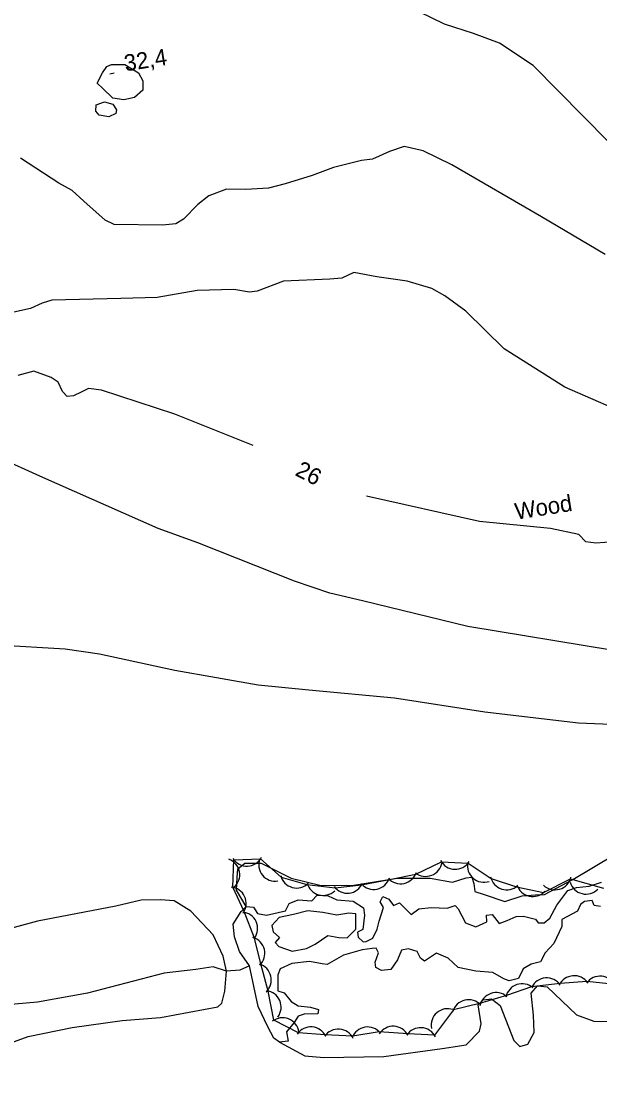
# Model space of a CAD drawing. Extents: x 646142 to 649934, y 5874075 to 5876351.
# Drawn here: x 648684.5 to 648789.6, y 5874948.6 to 5875141.4 of the extents above; entities that cross this region are included whole.
import ezdxf

# ---------------------------------------------------------------- set-up
doc = ezdxf.new("R2010")
doc.units = 0
for name, color, linetype in [('Niveau 1', 7, 'Continuous'), ('Niveau 2', 7, 'Continuous'), ('Niveau 3', 7, 'Continuous'), ('Niveau 4', 7, 'Continuous'), ('Niveau 44', 7, 'Continuous'), ('Niveau 7', 7, 'Continuous')]:
    doc.layers.add(name, color=color, linetype=linetype)

msp = doc.modelspace()

# ---------------------------------------------------------------- linework, layer by layer
at = {"layer": 'Niveau 1'}
for points in [[(648790.64, 5875098.99), (648779.05, 5875105.86), (648762.75, 5875115.3), (648757.58, 5875117.83), (648754.13, 5875118.59), (648751.46, 5875117.71), (648748.38, 5875116.31)], [(648748.38, 5875116.31), (648746.33, 5875116.08), (648741.27, 5875114.81), (648737.4, 5875113.32), (648732.48, 5875111.83), (648729.45, 5875111.03), (648725.31, 5875110.78), (648721.83, 5875110.84), (648718.61, 5875109.67), (648716.6, 5875108.05), (648714.02, 5875105.44), (648712.62, 5875104.59), (648710.22, 5875104.31), (648701.39, 5875104.46), (648699.8, 5875105.2), (648695.9, 5875108.68), (648693.81, 5875110.64), (648691.34, 5875111.97), (648684.42, 5875116.49)], [(648665.18, 5874948.36), (648667.73, 5874949.59), (648672.4, 5874951.65), (648680.09, 5874954.88), (648685.81, 5874956.95), (648693.8, 5874958.57), (648702.89, 5874959.86), (648709.83, 5874960.43), (648720.25, 5874962.34), (648720.98, 5874963.01), (648721.54, 5874965.18), (648721.81, 5874968.83), (648721.25, 5874971.56), (648719.38, 5874975.43), (648715.36, 5874979.75), (648712.33, 5874981.62), (648709.85, 5874981.8), (648706.35, 5874981.74), (648701.69, 5874980.62), (648687.51, 5874977.93), (648675.39, 5874974.65), (648666.72, 5874971.78)]]:
    msp.add_lwpolyline(points, dxfattribs=at)
at = {"layer": 'Niveau 2'}
for points in [[(648791.25, 5875119.45), (648777.56, 5875133.33), (648771.42, 5875137.35), (648766.7, 5875139.12), (648761.41, 5875140.82), (648756.86, 5875143.06)], [(648700.95, 5875133.53), (648703.35, 5875133.51), (648705.81, 5875132.01), (648706.63, 5875130.51), (648706.63, 5875128.84), (648705.14, 5875127.49), (648703.17, 5875127.06), (648701.19, 5875127.38), (648699.33, 5875129.16), (648698.35, 5875130.11), (648699.31, 5875132.01), (648700.07, 5875133.14), (648700.95, 5875133.53)], [(648699.65, 5875126.75), (648701.15, 5875126.31), (648701.85, 5875125.3), (648701.73, 5875124.62), (648700.44, 5875124.01), (648698.67, 5875124.33), (648698.06, 5875125.04), (648698.16, 5875126.17), (648699.65, 5875126.75)], [(648796.9, 5875068.94), (648783.31, 5875074.9), (648772.27, 5875081.85), (648765.3, 5875088.69), (648761.49, 5875091.49), (648761.49, 5875091.49), (648759.12, 5875092.84), (648754.67, 5875094.18), (648749.13, 5875094.93), (648744.97, 5875095.73), (648742.78, 5875094.67), (648740.59, 5875094.53), (648732.17, 5875094.14)], [(648732.17, 5875094.14), (648727.4, 5875092.32), (648726.03, 5875092.16), (648723.18, 5875092.65), (648716.48, 5875092.46), (648709.2, 5875091.16), (648702.61, 5875090.98), (648690.11, 5875090.7), (648688.31, 5875090.15), (648686.22, 5875089.21), (648683.17, 5875088.52)], [(648726.7, 5875064.32), (648712.42, 5875069.98), (648699.11, 5875074.37), (648696.74, 5875074.68), (648695.54, 5875074.07), (648694, 5875073.32), (648692.85, 5875073.19), (648692.04, 5875074.14), (648691.26, 5875075.79), (648689.99, 5875076.68), (648686.83, 5875077.83), (648683.9, 5875077.03)], [(648854.41, 5875026.94), (648849.19, 5875026.8), (648826.06, 5875025.76), (648803.43, 5875025.35), (648797.81, 5875025.63), (648792.17, 5875027.07), (648765.69, 5875031.45), (648746.51, 5875036.1), (648740.63, 5875037.51), (648734.2, 5875039.68), (648716.6, 5875046.6), (648709.41, 5875049.25), (648687.89, 5875058.75), (648680.63, 5875061.98)], [(648795.48, 5875047.07), (648788.92, 5875046.55), (648787.14, 5875046.81), (648785.82, 5875048.16), (648780.7, 5875049.2), (648767.77, 5875050.49), (648747.28, 5875055.13)], [(648863.99, 5875014.55), (648858.6, 5875013.81), (648850.38, 5875013.44), (648841.86, 5875013.62), (648825.95, 5875015.15), (648804.88, 5875013.07), (648785.78, 5875013.89), (648768.76, 5875015.88), (648752.36, 5875018.41), (648736.79, 5875019.87), (648727.58, 5875020.79), (648712.44, 5875023.46), (648698.78, 5875026.43), (648692.49, 5875027.33), (648680.15, 5875028.01)]]:
    msp.add_lwpolyline(points, dxfattribs=at)
at = {"layer": 'Niveau 3'}
msp.add_line((648700.63, 5875131.83), (648701.42, 5875131.96), dxfattribs=at)
at = {"layer": 'Niveau 4'}
for points in [[(648781.83, 5874980.8), (648783.85, 5874983.48), (648785.42, 5874984.01), (648787.72, 5874984.28), (648789.97, 5874985.01)], [(648738.54, 5874961.89), (648738.41, 5874961.06), (648735.96, 5874961.01), (648734.83, 5874960.65), (648734.15, 5874959.52), (648732.72, 5874957.83), (648733.04, 5874956.12), (648731.43, 5874955.93), (648730.41, 5874956.63), (648729.34, 5874958.72), (648727.61, 5874962.38), (648726.02, 5874969.78), (648724.19, 5874972.37), (648723.28, 5874975.07), (648723.01, 5874977.37), (648724.49, 5874979.64), (648725.43, 5874980.57), (648726.72, 5874980.48), (648727.45, 5874979.28), (648729.12, 5874979.01), (648732.54, 5874979.76), (648733.19, 5874981.12), (648734.87, 5874981.78), (648737.34, 5874981.6), (648738.27, 5874982.64), (648740.27, 5874982.52), (648741.88, 5874981.77), (648744.83, 5874981.53), (648746.73, 5874980.35), (648746.89, 5874978.97), (648746.62, 5874976.37), (648745.62, 5874975.9), (648745.73, 5874974.98), (648746.65, 5874974.16), (648747.23, 5874974.22), (648748.44, 5874974.83), (648749.18, 5874976.43), (648749.59, 5874977.88), (648750.34, 5874980.42), (648749.75, 5874981.4), (648750.22, 5874982.39), (648751.33, 5874981.93), (648752.17, 5874980.75), (648753.28, 5874981.22), (648754.74, 5874979.76), (648755.4, 5874979.14), (648756.8, 5874980.12), (648758.99, 5874980.37), (648761.93, 5874980.24), (648763.38, 5874980.76), (648763.93, 5874980.12), (648765.28, 5874977.6), (648767.12, 5874976.88), (648769.11, 5874977.81), (648769.09, 5874978.97), (648770.12, 5874979.09), (648771.37, 5874977.49), (648772.83, 5874978.01), (648774.48, 5874978.78), (648775.77, 5874978.81), (648777.94, 5874978.25), (648778.48, 5874977.61), (648779.53, 5874977.62), (648780.6, 5874978.44), (648781.83, 5874980.8)], [(648789.8, 5874980.56), (648788.61, 5874980.77), (648788.27, 5874981.66), (648786.89, 5874981.5), (648786.14, 5874980.95), (648785.58, 5874979.72), (648782.73, 5874978.22), (648782.76, 5874976.94), (648781.27, 5874973.85), (648779.72, 5874972.15), (648778.86, 5874970.54), (648777.16, 5874970.11), (648775.75, 5874969.24), (648774.91, 5874967.51), (648773.21, 5874967.08), (648772.23, 5874967.43), (648770.22, 5874968.6), (648767.15, 5874968.83), (648763.92, 5874969.51), (648762.08, 5874971.16), (648759.99, 5874972.08), (648757.82, 5874970.67), (648757.06, 5874971.16), (648756.45, 5874972.37), (648754.87, 5874972.89), (648753.61, 5874972.63), (648752.88, 5874970.91), (648751.69, 5874969.14), (648749.97, 5874968.94), (648748.96, 5874969.52), (648748.85, 5874970.44), (648749.46, 5874972.15), (648749.01, 5874973.03), (648748.32, 5874972.95), (648746.47, 5874972.73), (648743.08, 5874971.76), (648740.14, 5874970.02), (648739.19, 5874970.14), (648736.91, 5874970.58), (648733.69, 5874970.2), (648731.58, 5874969.26), (648731.13, 5874968.15), (648731.13, 5874965.24), (648732.33, 5874964.91), (648733.58, 5874963.3), (648734.84, 5874962.52), (648737.09, 5874962.31), (648738.54, 5874961.89)], [(648737.94, 5874973.73), (648740.21, 5874975.28), (648742.23, 5874974.93), (648743.76, 5874974.87), (648745.32, 5874976.45), (648745.34, 5874979.25), (648744.04, 5874979.34), (648741.87, 5874978.97), (648739.35, 5874979.49), (648736.63, 5874979.76), (648734.02, 5874979.11), (648731.4, 5874978.57), (648730.05, 5874977.13), (648730.3, 5874976), (648731.48, 5874974.96), (648730.65, 5874974.05), (648731.33, 5874973.31), (648733.77, 5874972.43), (648736.39, 5874972.97), (648737.94, 5874973.73)], [(648726.02, 5874969.78), (648724.25, 5874968.99), (648721.81, 5874968.83), (648719.38, 5874969.59), (648716.28, 5874969.12), (648710.51, 5874968.45), (648696.56, 5874964.85), (648687.51, 5874963.21), (648677.79, 5874962.32), (648672.12, 5874961.78), (648666.44, 5874961.36), (648662.07, 5874959.68), (648656.53, 5874955.07), (648653.32, 5874953.53), (648649.5, 5874953.2), (648646.28, 5874954.69), (648644.18, 5874954.57), (648640.74, 5874953.94), (648634.09, 5874952.81), (648630.65, 5874952.18), (648621.45, 5874946.79)]]:
    msp.add_lwpolyline(points, dxfattribs=at)
at = {"layer": 'Niveau 44'}
msp.add_lwpolyline([(648792.43, 5874966.41), (648787.27, 5874966.94), (648782.43, 5874966.56), (648777.27, 5874965.99), (648772.67, 5874964.42), (648767.78, 5874962.93), (648763.06, 5874961.78), (648759.62, 5874957.2), (648754.77, 5874957.45), (648749.57, 5874957.82), (648744.78, 5874957.04), (648739.72, 5874957.27), (648734.88, 5874957.65), (648730.41, 5874959.9), (648729.41, 5874965.21), (648728.08, 5874970.13), (648726.92, 5874974.84), (648725.02, 5874979.66), (648722.99, 5874984.07), (648723.17, 5874989.03), (648728.02, 5874989.25), (648731.77, 5874985.89), (648736.44, 5874984.58), (648741.56, 5874983.96), (648746.38, 5874984.52), (648751.46, 5874985.48), (648756.21, 5874986.47), (648760.88, 5874988.68), (648765.73, 5874988.47), (648769.9, 5874985.66), (648774.51, 5874984.17), (648779.43, 5874983.12), (648784.33, 5874985.6), (648790.32, 5874983.93)], dxfattribs=at)
for centre, start, end in [((648721.23, 5874986.35), 310.3004, 70.2783), ((648725.52, 5874990.9), 212.5431, 332.5211), ((648730.67, 5874988.17), 159.2953, 279.2732), ((648763.39, 5874990.33), 207.4764, 327.4543), ((648758.02, 5874989.04), 231.2049, 351.1829), ((648768.59, 5874987.98), 168.9249, 288.9029), ((648734.58, 5874986.93), 194.3521, 314.33), ((648748.58, 5874986.68), 221.8183, 341.7963), ((648753.47, 5874987.7), 221.8183, 341.7963), ((648772.75, 5874986.59), 192.0628, 312.0407), ((648781.5, 5874986.6), 226.4964, 346.4743), ((648722.4, 5874981.12), 324.6785, 84.6564), ((648739.39, 5874985.58), 194.3521, 314.33), ((648743.77, 5874985.99), 216.6264, 336.6044), ((648777.46, 5874985.38), 197.1315, 317.1095), ((648787.13, 5874985.82), 196.2914, 316.2693), ((648724.49, 5874976.58), 324.6785, 84.6564), ((648725.79, 5874972.06), 313.7607, 73.7387), ((648726.97, 5874967.21), 313.7607, 73.7387), ((648784.99, 5874965), 34.4912, 154.4692), ((648789.7, 5874964.91), 24.1958, 144.1737), ((648775.54, 5874963.54), 48.8435, 168.8214), ((648780, 5874964.61), 34.4912, 154.4692), ((648728.75, 5874962.29), 323.3015, 83.2794), ((648770.81, 5874961.93), 48.8435, 168.8214), ((648762.01, 5874959.01), 70.9486, 190.9266), ((648765.84, 5874960.64), 43.7634, 163.7414), ((648732.01, 5874957.37), 8.3172, 128.2952), ((648737.16, 5874955.7), 25.5137, 145.4917), ((648742.14, 5874955.31), 25.5137, 145.4917), ((648747.46, 5874955.69), 39.2372, 159.2151), ((648752.11, 5874955.82), 27.0598, 147.0377), ((648757.1, 5874955.56), 27.0598, 147.0377)]:
    msp.add_arc(centre, 3, start, end, dxfattribs=at)
at = {"layer": 'Niveau 7'}
for points in [[(648725.43, 5874980.57), (648723.67, 5874983.51), (648723.74, 5874985.86), (648723.91, 5874987.39), (648725.18, 5874988.47), (648728.1, 5874988.46), (648733.58, 5874985.71), (648739, 5874984.36), (648744.95, 5874984.46), (648752.86, 5874985.73), (648758.81, 5874985.72), (648762.87, 5874985.02), (648765.35, 5874985.77), (648766.38, 5874985.89), (648766.75, 5874984.77), (648766.93, 5874983.27), (648768.63, 5874982.77), (648772.41, 5874981.46), (648775.55, 5874982.52), (648777.98, 5874982.69), (648779.61, 5874982.76), (648784.77, 5874985.46), (648792.29, 5874989.94)], [(648731.43, 5874955.93), (648736.06, 5874953.44), (648739.49, 5874953.13), (648750.44, 5874953.35), (648761.02, 5874954.81), (648765.38, 5874955.44), (648767.77, 5874957.93), (648768.08, 5874959.25), (648767.55, 5874962.69), (648768.49, 5874963.62), (648769.98, 5874963.79), (648771.53, 5874962.57), (648774.05, 5874956.21), (648775.11, 5874955.17), (648776.58, 5874955.57), (648777.73, 5874957.69), (648777.58, 5874960.82), (648777.21, 5874964.86), (648778.34, 5874966.16), (648780.11, 5874966.01), (648785.4, 5874960.91), (648788.57, 5874959.76), (648791.85, 5874959.68)]]:
    msp.add_lwpolyline(points, dxfattribs=at)

# ---------------------------------------------------------------- texts
at = {"layer": 'Niveau 2'}
msp.add_text('26', height=3, rotation=332.4946, dxfattribs=at).set_placement((648734.12, 5875058.98))
at = {"layer": 'Niveau 3'}
msp.add_text('32,4 ', height=3, rotation=8.9405, dxfattribs=at).set_placement((648703.48, 5875132.24))
at = {"layer": 'Niveau 44'}
msp.add_text('Wood', height=3, rotation=8.9405, dxfattribs=at).set_placement((648774.46, 5875050.82))

doc.saveas('drawing.dxf')
